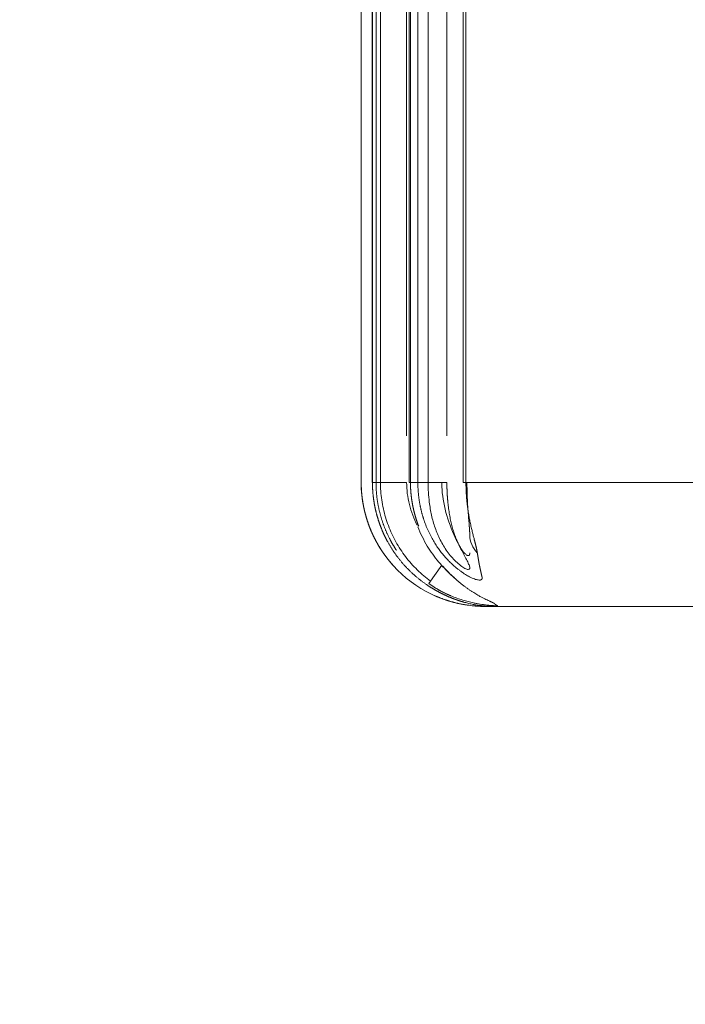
# Model space of a CAD drawing. Header units: millimetres. Extents: x 25069 to 61396, y 8621 to 21558.
# Tile 560 of 656: x 57181 to 57223, y 15858 to 15921. Entities that reach past the tile are written whole.
import ezdxf

# ---------------------------------------------------------------- set-up
doc = ezdxf.new("R2010")
doc.units = ezdxf.units.MM
doc.layers.add('10', color=7, linetype='Continuous')
doc.layers.add('dim', color=84, linetype='Continuous', lineweight=9)
doc.dimstyles.get("Standard").update_dxf_attribs({"dimtxt": 15, "dimasz": 5, "dimexe": 8, "dimexo": 5, "dimgap": 3, "dimtad": 0, "dimzin": 0, "dimdsep": 46, "dimtxsty": 'Standard', "dimblk": 'CLOSEDBLANK', "dimcen": 2, "dimclrd": 4, "dimclre": 3, "dimadec": 0, "dimazin": 0, "dimtfac": 1, "dimtofl": 0, "dimtmove": 0, "dimatfit": 3, "dimldrblk": 'CLOSEDBLANK', "dimfxl": 0, "dimtolj": 1, "dimtzin": 0, "dimarcsym": 0})

# ---------------------------------------------------------------- blocks, each defined once
blk = doc.blocks.new('_ClosedBlank')
at = {"color": 0, "linetype": 'ByBlock', "lineweight": -2}
for p, q in [((-1, 0.1667), (0, 0)), ((-1, 0.1667), (-1, -0.1667)), ((0, 0), (-1, -0.1667))]:
    blk.add_line(p, q, dxfattribs=at)
blk = doc.blocks.new('*D44')
at = {"layer": 'Defpoints', "color": 0, "lineweight": 18}
for p in [(57010.725, 16204.628), (57223.11, 16204.628), (57304.544, 16027.128)]:
    blk.add_point(p, dxfattribs=at)
at = {"layer": 'dim', "color": 3, "lineweight": -2}
for p, q in [((57203.11, 16204.628), (56990.725, 16204.628)), ((57284.544, 16027.128), (56990.725, 16027.128))]:
    blk.add_line(p, q, dxfattribs=at)
at = {"layer": 'dim', "color": 4, "lineweight": -3}
for p, q in [((57010.725, 16194.628), (57010.725, 16037.128)), ((57010.725, 16027.128), (57010.725, 16017.128))]:
    blk.add_line(p, q, dxfattribs=at)
at = {"layer": 'dim', "color": 4, "lineweight": -3, "xscale": 10, "yscale": 10, "zscale": 10}
for p, rotation in [((57010.725, 16204.628), 90), ((57010.725, 16027.128), 270)]:
    blk.add_blockref('_ClosedBlank', p, dxfattribs=dict(at, rotation=rotation))
at = {"layer": 'dim', "color": 0, "lineweight": 18, "insert": (57010.725, 15762.128), "char_height": 100, "attachment_point": 5, "rotation": 90}
blk.add_mtext('\\A1;177.50', dxfattribs=at)

msp = doc.modelspace()

# ---------------------------------------------------------------- linework, layer by layer
at = {"layer": '10', "color": 7, "linetype": 'Continuous', "lineweight": 20}
for p, q in [((57202.55, 15984.455), (57202.55, 15891.628)), ((57203.259, 15984.088), (57203.259, 15891.628)), ((57203.796, 15984.121), (57203.796, 15891.628)), ((57205.483, 15983.492), (57205.483, 15894.629)), ((57205.645, 15983.449), (57205.645, 15891.628)), ((57206.866, 15891.628), (57206.866, 15983.298)), ((57209.129, 15982.516), (57209.129, 15891.628)), ((57202.554, 15891.628), (57202.554, 15981.453)), ((57203.278, 15981.259), (57203.278, 15891.628)), ((57203.508, 15891.628), (57203.508, 15981.197)), ((57205.728, 15980.602), (57205.728, 15891.628)), ((57206.205, 15891.628), (57206.205, 15980.475)), ((57208.076, 15979.974), (57208.076, 15894.628)), ((57209.305, 15979.644), (57209.305, 15891.628)), ((57202.554, 15891.628), (57202.55, 15891.628)), ((57203.259, 15891.628), (57203.278, 15891.628)), ((57203.278, 15891.628), (57203.508, 15891.628)), ((57203.508, 15891.628), (57205.483, 15891.628)), ((57205.645, 15891.628), (57205.728, 15891.628)), ((57205.728, 15891.628), (57206.205, 15891.628)), ((57206.205, 15891.628), (57208.076, 15891.628)), ((57209.129, 15891.628), (57209.305, 15891.628)), ((57209.305, 15891.628), (57229.306, 15891.628)), ((57206.911, 15885.097), (57207.743, 15886.289)), ((57211.08, 15883.628), (57210.575, 15883.628)), ((57234.065, 15883.628), (57211.08, 15883.628))]:
    msp.add_line(p, q, dxfattribs=at)
msp.add_arc((57210.55, 15891.628), 8, 180, 270, dxfattribs=at)
msp.add_ellipse((57211.55, 15888.227), major_axis=(2, 0), ratio=0.867716, start_param=3.141593, end_param=3.853369, dxfattribs=at)
for points, knots in [([(57204.773, 15886.099), (57204.767, 15886.105), (57204.751, 15886.121), (57204.726, 15886.148), (57204.696, 15886.179), (57204.667, 15886.211), (57204.638, 15886.243), (57204.609, 15886.275), (57204.58, 15886.307), (57204.552, 15886.339), (57204.524, 15886.371), (57204.496, 15886.404), (57204.468, 15886.436), (57204.44, 15886.469), (57204.412, 15886.502), (57204.385, 15886.534), (57204.358, 15886.568), (57204.331, 15886.601), (57204.304, 15886.634), (57204.278, 15886.667), (57204.251, 15886.701), (57204.225, 15886.735), (57204.199, 15886.768), (57204.173, 15886.802), (57204.148, 15886.836), (57204.123, 15886.87), (57204.097, 15886.905), (57204.072, 15886.939), (57204.048, 15886.973), (57204.023, 15887.008), (57203.999, 15887.043), (57203.974, 15887.077), (57203.951, 15887.112), (57203.927, 15887.147), (57203.903, 15887.182), (57203.88, 15887.217), (57203.857, 15887.253), (57203.834, 15887.288), (57203.811, 15887.324), (57203.788, 15887.359), (57203.766, 15887.395), (57203.744, 15887.431), (57203.722, 15887.466), (57203.7, 15887.502), (57203.678, 15887.538), (57203.657, 15887.574), (57203.636, 15887.611), (57203.615, 15887.647), (57203.594, 15887.683), (57203.574, 15887.72), (57203.553, 15887.756), (57203.533, 15887.793), (57203.513, 15887.83), (57203.494, 15887.866), (57203.474, 15887.903), (57203.455, 15887.94), (57203.436, 15887.977), (57203.417, 15888.014), (57203.398, 15888.051), (57203.38, 15888.089), (57203.361, 15888.126), (57203.343, 15888.163), (57203.325, 15888.201), (57203.308, 15888.238), (57203.29, 15888.276), (57203.273, 15888.314), (57203.256, 15888.351), (57203.239, 15888.389), (57203.223, 15888.427), (57203.206, 15888.465), (57203.19, 15888.503), (57203.174, 15888.541), (57203.158, 15888.579), (57203.143, 15888.617), (57203.127, 15888.655), (57203.112, 15888.693), (57203.097, 15888.731), (57203.082, 15888.77), (57203.068, 15888.808), (57203.053, 15888.847), (57203.039, 15888.885), (57203.025, 15888.923), (57203.011, 15888.962), (57202.998, 15889.001), (57202.985, 15889.039), (57202.971, 15889.078), (57202.959, 15889.117), (57202.946, 15889.155), (57202.933, 15889.194), (57202.921, 15889.233), (57202.909, 15889.272), (57202.897, 15889.311), (57202.885, 15889.35), (57202.874, 15889.389), (57202.863, 15889.428), (57202.852, 15889.467), (57202.841, 15889.506), (57202.83, 15889.545), (57202.82, 15889.584), (57202.809, 15889.623), (57202.799, 15889.662), (57202.79, 15889.701), (57202.78, 15889.741), (57202.771, 15889.78), (57202.761, 15889.819), (57202.752, 15889.858), (57202.744, 15889.898), (57202.735, 15889.937), (57202.727, 15889.976), (57202.718, 15890.016), (57202.71, 15890.055), (57202.703, 15890.094), (57202.695, 15890.134), (57202.688, 15890.173), (57202.68, 15890.212), (57202.673, 15890.252), (57202.667, 15890.291), (57202.66, 15890.331), (57202.654, 15890.37), (57202.648, 15890.41), (57202.642, 15890.449), (57202.636, 15890.488), (57202.63, 15890.528), (57202.625, 15890.567), (57202.62, 15890.607), (57202.615, 15890.646), (57202.61, 15890.685), (57202.605, 15890.725), (57202.601, 15890.764), (57202.597, 15890.804), (57202.593, 15890.843), (57202.589, 15890.882), (57202.585, 15890.922), (57202.582, 15890.961), (57202.579, 15891.001), (57202.576, 15891.04), (57202.573, 15891.079), (57202.57, 15891.118), (57202.568, 15891.158), (57202.566, 15891.197), (57202.564, 15891.236), (57202.562, 15891.276), (57202.56, 15891.315), (57202.559, 15891.354), (57202.558, 15891.393), (57202.557, 15891.432), (57202.556, 15891.471), (57202.555, 15891.511), (57202.555, 15891.55), (57202.554, 15891.589), (57202.554, 15891.615), (57202.554, 15891.628)], [0, 0, 0, 0, 0.004064, 0.011128, 0.018188, 0.025243, 0.032294, 0.03934, 0.046382, 0.053419, 0.060451, 0.067479, 0.074502, 0.081521, 0.088535, 0.095545, 0.10255, 0.10955, 0.116546, 0.123538, 0.130525, 0.137507, 0.144485, 0.151458, 0.158426, 0.16539, 0.17235, 0.179305, 0.186255, 0.193201, 0.200142, 0.207079, 0.214011, 0.220939, 0.227862, 0.23478, 0.241694, 0.248603, 0.255508, 0.262408, 0.269304, 0.276195, 0.283082, 0.289964, 0.296841, 0.303714, 0.310582, 0.317446, 0.324305, 0.33116, 0.33801, 0.344855, 0.351696, 0.358533, 0.365365, 0.372192, 0.379015, 0.385833, 0.392647, 0.399456, 0.40626, 0.41306, 0.419855, 0.426646, 0.433433, 0.440214, 0.446991, 0.453764, 0.460532, 0.467295, 0.474054, 0.480809, 0.487559, 0.494304, 0.501044, 0.507781, 0.514512, 0.521239, 0.527962, 0.53468, 0.541393, 0.548102, 0.554806, 0.561506, 0.568201, 0.574891, 0.581577, 0.588259, 0.594935, 0.601608, 0.608276, 0.614939, 0.621597, 0.628251, 0.634901, 0.641546, 0.648186, 0.654822, 0.661453, 0.66808, 0.674702, 0.68132, 0.687933, 0.694542, 0.701146, 0.707745, 0.71434, 0.72093, 0.727516, 0.734097, 0.740673, 0.747246, 0.753813, 0.760376, 0.766934, 0.773488, 0.780037, 0.786582, 0.793122, 0.799658, 0.806189, 0.812715, 0.819237, 0.825754, 0.832267, 0.838775, 0.845279, 0.851778, 0.858273, 0.864763, 0.871248, 0.877729, 0.884205, 0.890677, 0.897144, 0.903607, 0.910065, 0.916519, 0.922968, 0.929412, 0.935852, 0.942287, 0.948718, 0.955144, 0.961566, 0.967983, 0.974395, 0.980803, 0.987207, 0.993606, 1, 1, 1, 1]), ([(57203.278, 15891.628), (57203.278, 15891.612), (57203.278, 15891.581), (57203.278, 15891.534), (57203.279, 15891.488), (57203.28, 15891.441), (57203.281, 15891.394), (57203.283, 15891.348), (57203.285, 15891.301), (57203.287, 15891.254), (57203.289, 15891.208), (57203.292, 15891.161), (57203.294, 15891.114), (57203.298, 15891.068), (57203.301, 15891.021), (57203.305, 15890.974), (57203.309, 15890.928), (57203.313, 15890.881), (57203.318, 15890.834), (57203.322, 15890.788), (57203.327, 15890.741), (57203.333, 15890.695), (57203.338, 15890.648), (57203.344, 15890.601), (57203.351, 15890.555), (57203.357, 15890.508), (57203.364, 15890.462), (57203.371, 15890.416), (57203.378, 15890.369), (57203.386, 15890.323), (57203.393, 15890.276), (57203.402, 15890.23), (57203.41, 15890.184), (57203.419, 15890.138), (57203.428, 15890.091), (57203.437, 15890.045), (57203.446, 15889.999), (57203.456, 15889.953), (57203.466, 15889.907), (57203.476, 15889.861), (57203.487, 15889.815), (57203.498, 15889.769), (57203.509, 15889.723), (57203.52, 15889.678), (57203.532, 15889.632), (57203.544, 15889.586), (57203.556, 15889.541), (57203.569, 15889.495), (57203.582, 15889.45), (57203.595, 15889.404), (57203.608, 15889.359), (57203.622, 15889.314), (57203.636, 15889.268), (57203.65, 15889.223), (57203.664, 15889.178), (57203.679, 15889.133), (57203.694, 15889.088), (57203.709, 15889.043), (57203.725, 15888.999), (57203.74, 15888.954), (57203.756, 15888.909), (57203.773, 15888.865), (57203.789, 15888.82), (57203.806, 15888.776), (57203.823, 15888.732), (57203.841, 15888.688), (57203.858, 15888.644), (57203.876, 15888.6), (57203.894, 15888.556), (57203.913, 15888.512), (57203.932, 15888.468), (57203.951, 15888.425), (57203.97, 15888.381), (57203.989, 15888.338), (57204.009, 15888.294), (57204.029, 15888.251), (57204.05, 15888.208), (57204.07, 15888.165), (57204.091, 15888.122), (57204.112, 15888.08), (57204.133, 15888.037), (57204.155, 15887.995), (57204.177, 15887.952), (57204.199, 15887.91), (57204.221, 15887.868), (57204.244, 15887.826), (57204.273, 15887.773), (57204.308, 15887.711), (57204.349, 15887.639), (57204.391, 15887.566), (57204.434, 15887.494), (57204.478, 15887.423), (57204.523, 15887.352), (57204.569, 15887.281), (57204.615, 15887.21), (57204.662, 15887.14), (57204.711, 15887.07), (57204.759, 15887.001), (57204.809, 15886.931), (57204.86, 15886.863), (57204.911, 15886.794), (57204.964, 15886.727), (57205.017, 15886.659), (57205.071, 15886.592), (57205.126, 15886.526), (57205.181, 15886.459), (57205.238, 15886.394), (57205.295, 15886.329), (57205.353, 15886.264), (57205.412, 15886.2), (57205.472, 15886.136), (57205.532, 15886.073), (57205.594, 15886.011), (57205.656, 15885.949), (57205.719, 15885.887), (57205.782, 15885.826), (57205.847, 15885.766), (57205.912, 15885.706), (57205.978, 15885.647), (57206.045, 15885.589), (57206.113, 15885.531), (57206.181, 15885.474), (57206.25, 15885.417), (57206.32, 15885.362), (57206.391, 15885.306), (57206.462, 15885.252), (57206.534, 15885.198), (57206.607, 15885.145), (57206.681, 15885.093), (57206.755, 15885.041), (57206.83, 15884.99), (57206.906, 15884.94), (57206.957, 15884.907), (57206.983, 15884.891)], [0, 0, 0, 0, 0.005815, 0.011631, 0.017449, 0.023269, 0.02909, 0.034913, 0.040737, 0.046563, 0.05239, 0.058219, 0.06405, 0.069882, 0.075715, 0.081551, 0.087388, 0.093226, 0.099066, 0.104908, 0.110751, 0.116596, 0.122443, 0.128291, 0.134141, 0.139992, 0.145845, 0.1517, 0.157556, 0.163414, 0.169273, 0.175134, 0.180997, 0.186861, 0.192727, 0.198595, 0.204464, 0.210335, 0.216208, 0.222082, 0.227958, 0.233835, 0.239714, 0.245595, 0.251478, 0.257362, 0.263247, 0.269135, 0.275024, 0.280915, 0.286807, 0.292701, 0.298597, 0.304494, 0.310393, 0.316294, 0.322197, 0.328101, 0.334007, 0.339914, 0.345823, 0.351734, 0.357647, 0.363561, 0.369477, 0.375395, 0.381314, 0.387235, 0.393158, 0.399082, 0.405009, 0.410937, 0.416866, 0.422798, 0.428731, 0.434665, 0.440602, 0.44654, 0.45248, 0.458422, 0.464365, 0.47031, 0.476257, 0.482206, 0.488156, 0.494108, 0.500062, 0.510448, 0.520854, 0.531283, 0.541732, 0.552204, 0.562696, 0.57321, 0.583745, 0.594301, 0.604879, 0.615479, 0.6261, 0.636742, 0.647405, 0.65809, 0.668797, 0.679525, 0.690274, 0.701045, 0.711838, 0.722652, 0.733487, 0.744344, 0.755222, 0.766122, 0.777044, 0.787987, 0.798951, 0.809937, 0.820945, 0.831974, 0.843025, 0.854097, 0.865191, 0.876306, 0.887443, 0.898602, 0.909782, 0.920983, 0.932207, 0.943452, 0.954718, 0.966006, 0.977316, 0.988647, 1, 1, 1, 1]), ([(57204.821, 15887.25), (57204.817, 15887.256), (57204.805, 15887.275), (57204.785, 15887.305), (57204.761, 15887.342), (57204.738, 15887.379), (57204.714, 15887.416), (57204.691, 15887.454), (57204.669, 15887.491), (57204.646, 15887.528), (57204.624, 15887.566), (57204.601, 15887.603), (57204.579, 15887.641), (57204.558, 15887.678), (57204.536, 15887.716), (57204.515, 15887.754), (57204.494, 15887.792), (57204.473, 15887.83), (57204.453, 15887.868), (57204.432, 15887.906), (57204.406, 15887.957), (57204.374, 15888.019), (57204.336, 15888.095), (57204.299, 15888.17), (57204.263, 15888.246), (57204.228, 15888.322), (57204.193, 15888.399), (57204.159, 15888.476), (57204.127, 15888.553), (57204.095, 15888.63), (57204.063, 15888.708), (57204.033, 15888.786), (57204.004, 15888.864), (57203.975, 15888.943), (57203.947, 15889.022), (57203.92, 15889.101), (57203.894, 15889.18), (57203.869, 15889.26), (57203.844, 15889.34), (57203.821, 15889.42), (57203.798, 15889.5), (57203.776, 15889.58), (57203.755, 15889.661), (57203.735, 15889.742), (57203.715, 15889.823), (57203.697, 15889.904), (57203.679, 15889.985), (57203.663, 15890.066), (57203.647, 15890.148), (57203.632, 15890.229), (57203.618, 15890.311), (57203.604, 15890.393), (57203.592, 15890.475), (57203.58, 15890.557), (57203.569, 15890.639), (57203.56, 15890.721), (57203.551, 15890.804), (57203.542, 15890.886), (57203.535, 15890.968), (57203.529, 15891.051), (57203.523, 15891.133), (57203.518, 15891.216), (57203.515, 15891.298), (57203.512, 15891.381), (57203.509, 15891.463), (57203.508, 15891.545), (57203.508, 15891.6), (57203.508, 15891.628)], [0, 0, 0, 0, 0.004793, 0.014269, 0.023736, 0.033193, 0.042641, 0.05208, 0.061509, 0.07093, 0.080341, 0.089743, 0.099136, 0.10852, 0.117894, 0.127259, 0.136616, 0.145962, 0.1553, 0.164629, 0.173948, 0.192103, 0.210249, 0.228386, 0.246513, 0.264632, 0.282741, 0.300842, 0.318933, 0.337015, 0.355089, 0.373153, 0.391209, 0.409256, 0.427294, 0.445323, 0.463343, 0.481355, 0.499358, 0.517352, 0.535337, 0.553314, 0.571282, 0.589242, 0.607193, 0.625135, 0.643069, 0.660995, 0.678912, 0.69682, 0.71472, 0.732612, 0.750495, 0.76837, 0.786237, 0.804095, 0.821945, 0.839787, 0.857621, 0.875447, 0.893264, 0.911074, 0.928875, 0.946668, 0.964453, 0.982231, 1, 1, 1, 1]), ([(57203.796, 15891.628), (57203.796, 15891.251), (57203.823, 15890.871), (57203.934, 15890.113), (57204.016, 15889.742), (57204.233, 15889.014), (57204.367, 15888.658), (57204.689, 15887.963), (57204.877, 15887.626), (57205.292, 15886.989), (57205.522, 15886.687), (57206.025, 15886.114), (57206.3, 15885.842), (57206.729, 15885.475), (57206.872, 15885.361), (57207.019, 15885.252)], [0, 0, 0, 0, 0.153389, 0.153389, 0.30787, 0.30787, 0.462351, 0.462351, 0.616832, 0.616832, 0.771312, 0.771312, 0.925793, 0.925793, 1, 1, 1, 1]), ([(57205.483, 15891.628), (57205.483, 15891.148), (57205.54, 15890.674), (57205.713, 15889.974), (57205.786, 15889.742), (57205.956, 15889.295), (57206.053, 15889.079), (57206.164, 15888.868)], [0, 0, 0, 0, 0.500485, 0.500485, 0.750727, 0.750727, 1, 1, 1, 1]), ([(57205.728, 15891.628), (57205.728, 15891.613), (57205.728, 15891.584), (57205.729, 15891.541), (57205.729, 15891.497), (57205.73, 15891.453), (57205.731, 15891.41), (57205.733, 15891.366), (57205.734, 15891.322), (57205.736, 15891.279), (57205.738, 15891.235), (57205.741, 15891.192), (57205.743, 15891.148), (57205.746, 15891.104), (57205.749, 15891.061), (57205.752, 15891.017), (57205.756, 15890.974), (57205.76, 15890.93), (57205.764, 15890.887), (57205.768, 15890.843), (57205.772, 15890.8), (57205.777, 15890.756), (57205.782, 15890.713), (57205.787, 15890.669), (57205.793, 15890.626), (57205.799, 15890.582), (57205.805, 15890.539), (57205.811, 15890.496), (57205.817, 15890.452), (57205.824, 15890.409), (57205.831, 15890.366), (57205.838, 15890.322), (57205.846, 15890.279), (57205.853, 15890.236), (57205.861, 15890.193), (57205.869, 15890.15), (57205.878, 15890.107), (57205.886, 15890.064), (57205.895, 15890.021), (57205.905, 15889.978), (57205.914, 15889.935), (57205.924, 15889.892), (57205.933, 15889.849), (57205.944, 15889.806), (57205.954, 15889.764), (57205.964, 15889.721), (57205.975, 15889.678), (57205.986, 15889.636), (57205.998, 15889.593), (57206.009, 15889.551), (57206.021, 15889.508), (57206.033, 15889.466), (57206.045, 15889.424), (57206.058, 15889.381), (57206.071, 15889.339), (57206.084, 15889.297), (57206.097, 15889.255), (57206.11, 15889.213), (57206.124, 15889.171), (57206.138, 15889.129), (57206.152, 15889.087), (57206.167, 15889.046), (57206.181, 15889.004), (57206.196, 15888.963), (57206.211, 15888.921), (57206.227, 15888.88), (57206.242, 15888.838), (57206.253, 15888.811), (57206.258, 15888.797)], [0, 0, 0, 0, 0.015052, 0.030106, 0.045164, 0.060223, 0.075286, 0.090351, 0.105418, 0.120489, 0.135562, 0.150638, 0.165717, 0.180798, 0.195882, 0.210969, 0.22606, 0.241152, 0.256248, 0.271347, 0.286449, 0.301554, 0.316661, 0.331772, 0.346886, 0.362003, 0.377123, 0.392246, 0.407372, 0.422502, 0.437635, 0.452771, 0.46791, 0.483052, 0.498198, 0.513347, 0.528499, 0.543655, 0.558814, 0.573977, 0.589143, 0.604312, 0.619485, 0.634661, 0.649841, 0.665025, 0.680212, 0.695402, 0.710596, 0.725794, 0.740996, 0.756201, 0.77141, 0.786622, 0.801838, 0.817058, 0.832282, 0.84751, 0.862741, 0.877977, 0.893216, 0.908459, 0.923706, 0.938957, 0.954212, 0.96947, 0.984733, 1, 1, 1, 1]), ([(57210.331, 15885.576), (57210.332, 15885.573), (57210.334, 15885.567), (57210.336, 15885.558), (57210.338, 15885.549), (57210.339, 15885.541), (57210.341, 15885.532), (57210.342, 15885.524), (57210.343, 15885.516), (57210.344, 15885.508), (57210.345, 15885.5), (57210.346, 15885.493), (57210.346, 15885.485), (57210.347, 15885.478), (57210.347, 15885.471), (57210.347, 15885.464), (57210.347, 15885.457), (57210.346, 15885.451), (57210.346, 15885.445), (57210.345, 15885.438), (57210.344, 15885.433), (57210.342, 15885.427), (57210.341, 15885.421), (57210.34, 15885.416), (57210.338, 15885.41), (57210.336, 15885.405), (57210.334, 15885.4), (57210.331, 15885.395), (57210.329, 15885.391), (57210.326, 15885.386), (57210.323, 15885.382), (57210.32, 15885.378), (57210.317, 15885.374), (57210.313, 15885.37), (57210.31, 15885.366), (57210.306, 15885.363), (57210.302, 15885.36), (57210.297, 15885.356), (57210.293, 15885.353), (57210.288, 15885.351), (57210.283, 15885.348), (57210.278, 15885.345), (57210.273, 15885.343), (57210.267, 15885.341), (57210.262, 15885.339), (57210.256, 15885.337), (57210.25, 15885.335), (57210.244, 15885.334), (57210.237, 15885.332), (57210.23, 15885.331), (57210.224, 15885.33), (57210.217, 15885.329), (57210.209, 15885.328), (57210.202, 15885.328), (57210.17, 15885.326), (57210.106, 15885.33), (57209.994, 15885.353), (57209.862, 15885.395), (57209.712, 15885.457), (57209.559, 15885.53), (57209.411, 15885.61), (57209.271, 15885.693), (57209.126, 15885.786), (57208.974, 15885.891), (57208.817, 15886.008), (57208.641, 15886.149), (57208.445, 15886.319), (57208.231, 15886.524), (57208.016, 15886.75), (57207.81, 15886.989), (57207.614, 15887.24), (57207.428, 15887.504), (57207.245, 15887.79), (57207.069, 15888.1), (57206.901, 15888.435), (57206.745, 15888.793), (57206.643, 15889.066), (57206.585, 15889.241), (57206.562, 15889.31), (57206.54, 15889.38), (57206.519, 15889.45), (57206.498, 15889.521), (57206.478, 15889.593), (57206.458, 15889.666), (57206.439, 15889.74), (57206.421, 15889.814), (57206.403, 15889.889), (57206.386, 15889.965), (57206.369, 15890.041), (57206.353, 15890.119), (57206.338, 15890.197), (57206.324, 15890.275), (57206.31, 15890.355), (57206.297, 15890.435), (57206.285, 15890.516), (57206.273, 15890.597), (57206.263, 15890.679), (57206.253, 15890.762), (57206.244, 15890.846), (57206.236, 15890.93), (57206.229, 15891.015), (57206.222, 15891.101), (57206.217, 15891.187), (57206.213, 15891.274), (57206.209, 15891.362), (57206.207, 15891.45), (57206.205, 15891.539), (57206.205, 15891.598), (57206.205, 15891.628)], [0, 0, 0, 0, 0.002531, 0.005051, 0.007561, 0.010061, 0.012551, 0.015032, 0.017504, 0.019967, 0.02242, 0.024866, 0.027303, 0.029732, 0.032154, 0.034567, 0.036974, 0.039374, 0.041767, 0.044154, 0.046534, 0.048909, 0.051278, 0.053642, 0.056, 0.058354, 0.060704, 0.063049, 0.06539, 0.067728, 0.070063, 0.072394, 0.074723, 0.077049, 0.079373, 0.081695, 0.084016, 0.086335, 0.088654, 0.090972, 0.093289, 0.095607, 0.097924, 0.100242, 0.102561, 0.104881, 0.107203, 0.109526, 0.111851, 0.114179, 0.116509, 0.118842, 0.121178, 0.123518, 0.125862, 0.150561, 0.175088, 0.199802, 0.225056, 0.25118, 0.270871, 0.290885, 0.311328, 0.3323, 0.353895, 0.376195, 0.405629, 0.436212, 0.468075, 0.501336, 0.532125, 0.564451, 0.598372, 0.633939, 0.671195, 0.710178, 0.750924, 0.758098, 0.765328, 0.772614, 0.779957, 0.787357, 0.794813, 0.802327, 0.809898, 0.817526, 0.825211, 0.832954, 0.840754, 0.848612, 0.856527, 0.8645, 0.872531, 0.880621, 0.888768, 0.896973, 0.905237, 0.913558, 0.921939, 0.930377, 0.938874, 0.94743, 0.956045, 0.964718, 0.97345, 0.982241, 0.991091, 1, 1, 1, 1]), ([(57206.865, 15891.628), (57206.865, 15891.197), (57206.89, 15890.771), (57206.978, 15890.067), (57207.026, 15889.785), (57207.15, 15889.232), (57207.226, 15888.961), (57207.412, 15888.43), (57207.521, 15888.17), (57207.779, 15887.66), (57207.93, 15887.409), (57208.181, 15887.058), (57208.27, 15886.944), (57208.457, 15886.726), (57208.556, 15886.621), (57208.856, 15886.333), (57209.067, 15886.172), (57209.323, 15886.039), (57209.396, 15886.014), (57209.502, 15886.009), (57209.534, 15886.03), (57209.557, 15886.11), (57209.548, 15886.169), (57209.5, 15886.316), (57209.463, 15886.402), (57209.371, 15886.59), (57209.317, 15886.695), (57209.202, 15886.911), (57209.142, 15887.024), (57209.017, 15887.258), (57208.953, 15887.38), (57208.826, 15887.628), (57208.764, 15887.753), (57208.459, 15888.391), (57208.238, 15888.935), (57207.911, 15890.038), (57207.801, 15890.602), (57207.754, 15891.33), (57207.749, 15891.479), (57207.749, 15891.628)], [0, 0, 0, 0, 0.093536, 0.093536, 0.155995, 0.155995, 0.218454, 0.218454, 0.280914, 0.280914, 0.343373, 0.343373, 0.374603, 0.374603, 0.405832, 0.405832, 0.468291, 0.468291, 0.499521, 0.499521, 0.530751, 0.530751, 0.56198, 0.56198, 0.59321, 0.59321, 0.62444, 0.62444, 0.655669, 0.655669, 0.686899, 0.686899, 0.718128, 0.718128, 0.843047, 0.843047, 0.967965, 0.967965, 1, 1, 1, 1]), ([(57208.076, 15891.628), (57208.076, 15891.608), (57208.076, 15891.569), (57208.076, 15891.51), (57208.077, 15891.452), (57208.078, 15891.393), (57208.079, 15891.335), (57208.08, 15891.277), (57208.082, 15891.219), (57208.084, 15891.161), (57208.086, 15891.103), (57208.088, 15891.045), (57208.091, 15890.988), (57208.094, 15890.93), (57208.097, 15890.873), (57208.1, 15890.816), (57208.104, 15890.759), (57208.108, 15890.702), (57208.112, 15890.645), (57208.117, 15890.588), (57208.121, 15890.531), (57208.126, 15890.475), (57208.132, 15890.418), (57208.137, 15890.362), (57208.143, 15890.306), (57208.149, 15890.25), (57208.155, 15890.194), (57208.174, 15890.025), (57208.212, 15889.749), (57208.276, 15889.373), (57208.352, 15889.016), (57208.44, 15888.673), (57208.539, 15888.347), (57208.648, 15888.044), (57208.763, 15887.774), (57208.881, 15887.539), (57208.992, 15887.353), (57209.089, 15887.211), (57209.172, 15887.107), (57209.25, 15887.023), (57209.322, 15886.96), (57209.381, 15886.923), (57209.426, 15886.905), (57209.461, 15886.9), (57209.491, 15886.907), (57209.509, 15886.921), (57209.519, 15886.934), (57209.525, 15886.943), (57209.53, 15886.953), (57209.534, 15886.964), (57209.538, 15886.976), (57209.541, 15886.989), (57209.544, 15887.003), (57209.547, 15887.018), (57209.548, 15887.034), (57209.55, 15887.052), (57209.55, 15887.07), (57209.55, 15887.083), (57209.55, 15887.089)], [0, 0, 0, 0, 0.009829, 0.019638, 0.029428, 0.039197, 0.048948, 0.058679, 0.068391, 0.078084, 0.087758, 0.097414, 0.107052, 0.116671, 0.126273, 0.135856, 0.145423, 0.154972, 0.164504, 0.174019, 0.183517, 0.192999, 0.202464, 0.211913, 0.221347, 0.230764, 0.240167, 0.249554, 0.316161, 0.379887, 0.440831, 0.499103, 0.558063, 0.612226, 0.661842, 0.707233, 0.74882, 0.777167, 0.803501, 0.828174, 0.851614, 0.874318, 0.890125, 0.905728, 0.92135, 0.937214, 0.9422, 0.947212, 0.952255, 0.957336, 0.96246, 0.967633, 0.972861, 0.978149, 0.983502, 0.988925, 0.994423, 1, 1, 1, 1]), ([(57209.305, 15891.628), (57209.305, 15891.614), (57209.305, 15891.585), (57209.305, 15891.543), (57209.306, 15891.5), (57209.306, 15891.458), (57209.307, 15891.416), (57209.308, 15891.374), (57209.309, 15891.332), (57209.31, 15891.29), (57209.311, 15891.248), (57209.313, 15891.206), (57209.314, 15891.164), (57209.316, 15891.123), (57209.318, 15891.081), (57209.32, 15891.04), (57209.322, 15890.998), (57209.324, 15890.957), (57209.326, 15890.916), (57209.329, 15890.875), (57209.332, 15890.834), (57209.334, 15890.793), (57209.337, 15890.752), (57209.34, 15890.711), (57209.343, 15890.671), (57209.347, 15890.63), (57209.35, 15890.59), (57209.354, 15890.549), (57209.357, 15890.509), (57209.361, 15890.469), (57209.365, 15890.429), (57209.369, 15890.389), (57209.383, 15890.253), (57209.411, 15890.024), (57209.456, 15889.711), (57209.507, 15889.411), (57209.564, 15889.112), (57209.628, 15888.814), (57209.695, 15888.523), (57209.761, 15888.252), (57209.809, 15888.066), (57209.838, 15887.952), (57209.851, 15887.903), (57209.863, 15887.856), (57209.875, 15887.809), (57209.887, 15887.763), (57209.898, 15887.718), (57209.91, 15887.674), (57209.92, 15887.631), (57209.931, 15887.589), (57209.941, 15887.548), (57209.951, 15887.507), (57209.96, 15887.468), (57209.969, 15887.43), (57209.978, 15887.392), (57209.986, 15887.355), (57209.994, 15887.32), (57210.001, 15887.285), (57210.008, 15887.251), (57210.015, 15887.218), (57210.021, 15887.185), (57210.026, 15887.154), (57210.032, 15887.123), (57210.035, 15887.103), (57210.036, 15887.094)], [0, 0, 0, 0, 0.008284, 0.016553, 0.024808, 0.03305, 0.041277, 0.04949, 0.057689, 0.065875, 0.074047, 0.082206, 0.09035, 0.098482, 0.1066, 0.114705, 0.122796, 0.130875, 0.13894, 0.146993, 0.155032, 0.163059, 0.171073, 0.179075, 0.187064, 0.195041, 0.203005, 0.210957, 0.218897, 0.226824, 0.23474, 0.242644, 0.250535, 0.315839, 0.379097, 0.440371, 0.499729, 0.566471, 0.630335, 0.69147, 0.750045, 0.76207, 0.773975, 0.78576, 0.797427, 0.80898, 0.820419, 0.831748, 0.842968, 0.854082, 0.865092, 0.876, 0.88681, 0.897524, 0.908144, 0.918674, 0.929115, 0.939472, 0.949747, 0.959942, 0.970062, 0.98011, 0.990088, 1, 1, 1, 1]), ([(57209.55, 15888.227), (57209.55, 15888.232), (57209.55, 15888.242), (57209.55, 15888.257), (57209.55, 15888.272), (57209.55, 15888.288), (57209.549, 15888.304), (57209.549, 15888.32), (57209.549, 15888.336), (57209.548, 15888.352), (57209.547, 15888.369), (57209.547, 15888.386), (57209.546, 15888.404), (57209.545, 15888.421), (57209.544, 15888.439), (57209.543, 15888.457), (57209.542, 15888.476), (57209.541, 15888.494), (57209.54, 15888.513), (57209.539, 15888.532), (57209.538, 15888.551), (57209.536, 15888.571), (57209.535, 15888.591), (57209.534, 15888.611), (57209.532, 15888.631), (57209.531, 15888.652), (57209.529, 15888.673), (57209.528, 15888.694), (57209.526, 15888.715), (57209.524, 15888.737), (57209.523, 15888.759), (57209.521, 15888.781), (57209.519, 15888.804), (57209.517, 15888.826), (57209.515, 15888.849), (57209.513, 15888.872), (57209.512, 15888.896), (57209.51, 15888.919), (57209.508, 15888.943), (57209.506, 15888.968), (57209.503, 15888.992), (57209.497, 15889.073), (57209.484, 15889.216), (57209.467, 15889.424), (57209.45, 15889.644), (57209.434, 15889.865), (57209.419, 15890.084), (57209.406, 15890.3), (57209.395, 15890.521), (57209.388, 15890.703), (57209.383, 15890.843), (57209.38, 15890.94), (57209.377, 15891.037), (57209.375, 15891.135), (57209.373, 15891.233), (57209.371, 15891.331), (57209.37, 15891.43), (57209.37, 15891.529), (57209.37, 15891.595), (57209.37, 15891.628)], [0, 0, 0, 0, 0.00521, 0.010466, 0.015771, 0.021123, 0.026524, 0.031975, 0.037475, 0.043026, 0.048628, 0.054281, 0.059987, 0.065745, 0.071556, 0.07742, 0.083339, 0.089312, 0.095339, 0.101422, 0.107561, 0.113755, 0.120006, 0.126314, 0.132679, 0.139102, 0.145582, 0.152121, 0.158718, 0.165374, 0.172089, 0.178864, 0.185699, 0.192593, 0.199548, 0.206564, 0.21364, 0.220778, 0.227977, 0.235238, 0.24256, 0.249945, 0.308299, 0.369383, 0.433284, 0.500075, 0.560487, 0.622239, 0.68537, 0.749913, 0.777351, 0.804871, 0.832476, 0.860167, 0.887946, 0.915817, 0.943782, 0.971842, 1, 1, 1, 1]), ([(57206.194, 15888.772), (57206.369, 15888.334), (57206.763, 15887.538), (57207.501, 15886.504), (57208.13, 15885.848), (57208.482, 15885.545), (57208.577, 15885.468)], [0, 0, 0, 0, 0.327276, 0.62865, 0.89869, 1, 1, 1, 1]), ([(57210.036, 15887.094), (57210.037, 15887.084), (57210.04, 15887.064), (57210.045, 15887.034), (57210.049, 15887.005), (57210.054, 15886.975), (57210.058, 15886.946), (57210.063, 15886.917), (57210.067, 15886.888), (57210.072, 15886.859), (57210.077, 15886.831), (57210.081, 15886.802), (57210.086, 15886.774), (57210.091, 15886.745), (57210.095, 15886.717), (57210.1, 15886.689), (57210.105, 15886.661), (57210.11, 15886.633), (57210.114, 15886.605), (57210.119, 15886.578), (57210.124, 15886.55), (57210.129, 15886.523), (57210.134, 15886.495), (57210.139, 15886.468), (57210.144, 15886.441), (57210.149, 15886.414), (57210.154, 15886.388), (57210.159, 15886.361), (57210.164, 15886.334), (57210.169, 15886.308), (57210.174, 15886.282), (57210.179, 15886.256), (57210.184, 15886.23), (57210.189, 15886.204), (57210.195, 15886.178), (57210.2, 15886.152), (57210.205, 15886.127), (57210.21, 15886.102), (57210.216, 15886.076), (57210.221, 15886.051), (57210.226, 15886.026), (57210.232, 15886.001), (57210.237, 15885.977), (57210.242, 15885.952), (57210.248, 15885.928), (57210.253, 15885.903), (57210.259, 15885.879), (57210.264, 15885.855), (57210.269, 15885.831), (57210.275, 15885.807), (57210.281, 15885.784), (57210.286, 15885.76), (57210.292, 15885.737), (57210.297, 15885.713), (57210.303, 15885.69), (57210.308, 15885.667), (57210.314, 15885.644), (57210.32, 15885.621), (57210.325, 15885.599), (57210.329, 15885.584), (57210.331, 15885.576)], [0, 0, 0, 0, 0.015765, 0.03158, 0.047443, 0.063356, 0.079318, 0.095329, 0.111391, 0.127502, 0.143664, 0.159876, 0.176138, 0.192452, 0.208816, 0.225231, 0.241697, 0.258214, 0.274783, 0.291404, 0.308076, 0.3248, 0.341577, 0.358405, 0.375286, 0.392219, 0.409205, 0.426243, 0.443335, 0.460479, 0.477677, 0.494928, 0.512232, 0.529589, 0.547001, 0.564466, 0.581984, 0.599557, 0.617184, 0.634865, 0.6526, 0.670389, 0.688233, 0.706132, 0.724085, 0.742093, 0.760155, 0.778273, 0.796446, 0.814673, 0.832956, 0.851295, 0.869688, 0.888137, 0.906642, 0.925202, 0.943818, 0.962489, 0.981217, 1, 1, 1, 1]), ([(57207.811, 15886.23), (57207.843, 15886.193), (57207.97, 15886.049), (57208.193, 15885.811), (57208.48, 15885.532), (57208.725, 15885.313), (57208.931, 15885.141), (57209.1, 15885.007), (57209.264, 15884.883), (57209.424, 15884.767), (57209.58, 15884.661), (57209.73, 15884.563), (57209.874, 15884.472), (57210.013, 15884.389), (57210.146, 15884.313), (57210.29, 15884.234), (57210.442, 15884.155), (57210.595, 15884.078), (57210.732, 15884.013), (57210.82, 15883.972), (57210.871, 15883.949), (57210.893, 15883.939), (57210.913, 15883.929), (57210.933, 15883.92), (57210.952, 15883.912), (57210.97, 15883.903), (57210.987, 15883.895), (57211.004, 15883.888), (57211.019, 15883.88), (57211.034, 15883.873), (57211.047, 15883.867), (57211.06, 15883.86), (57211.072, 15883.854), (57211.082, 15883.849), (57211.092, 15883.843), (57211.102, 15883.838), (57211.11, 15883.833), (57211.117, 15883.829), (57211.123, 15883.824), (57211.129, 15883.82), (57211.132, 15883.818), (57211.133, 15883.816)], [0, 0, 0, 0, 0.025423, 0.101196, 0.172645, 0.239904, 0.281657, 0.322429, 0.362264, 0.40121, 0.439318, 0.476642, 0.513238, 0.549167, 0.584491, 0.619278, 0.668521, 0.716434, 0.763259, 0.809257, 0.818764, 0.82821, 0.837598, 0.846931, 0.856212, 0.865444, 0.874629, 0.88377, 0.89287, 0.901933, 0.91096, 0.919956, 0.928923, 0.937864, 0.946783, 0.955682, 0.964565, 0.973435, 0.982295, 0.991149, 1, 1, 1, 1]), ([(57211.322, 15883.683), (57211.323, 15883.682), (57211.324, 15883.682), (57211.326, 15883.681), (57211.327, 15883.68), (57211.328, 15883.679), (57211.329, 15883.679), (57211.329, 15883.678), (57211.329, 15883.677), (57211.329, 15883.677), (57211.329, 15883.676), (57211.328, 15883.675), (57211.327, 15883.675), (57211.326, 15883.674), (57211.325, 15883.674), (57211.323, 15883.673), (57211.321, 15883.673), (57211.319, 15883.673), (57211.317, 15883.672), (57211.314, 15883.672), (57211.311, 15883.672), (57211.308, 15883.671), (57211.304, 15883.671), (57211.3, 15883.671), (57211.296, 15883.671), (57211.292, 15883.671), (57211.288, 15883.671), (57211.283, 15883.671), (57211.278, 15883.67), (57211.272, 15883.67), (57211.267, 15883.67), (57211.261, 15883.671), (57211.241, 15883.671), (57211.202, 15883.672), (57211.13, 15883.675), (57211.044, 15883.68), (57210.944, 15883.688), (57210.833, 15883.697), (57210.71, 15883.71), (57210.575, 15883.725), (57210.415, 15883.746), (57210.229, 15883.774), (57210.015, 15883.811), (57209.756, 15883.863), (57209.449, 15883.935), (57209.092, 15884.035), (57208.717, 15884.159), (57208.441, 15884.266), (57208.272, 15884.338), (57208.212, 15884.364), (57208.151, 15884.391), (57208.09, 15884.419), (57208.03, 15884.447), (57207.968, 15884.477), (57207.907, 15884.507), (57207.846, 15884.537), (57207.784, 15884.569), (57207.722, 15884.601), (57207.66, 15884.634), (57207.598, 15884.668), (57207.536, 15884.703), (57207.474, 15884.738), (57207.411, 15884.775), (57207.349, 15884.812), (57207.286, 15884.85), (57207.224, 15884.889), (57207.161, 15884.929), (57207.098, 15884.969), (57207.036, 15885.011), (57206.973, 15885.054), (57206.932, 15885.083), (57206.911, 15885.097)], [0, 0, 0, 0, 0.004101, 0.008194, 0.012279, 0.016355, 0.020424, 0.024486, 0.028542, 0.032591, 0.036635, 0.040673, 0.044707, 0.048736, 0.052761, 0.056783, 0.060802, 0.064819, 0.068833, 0.072846, 0.076857, 0.080868, 0.084879, 0.088889, 0.092901, 0.096913, 0.100928, 0.104944, 0.108962, 0.112984, 0.117009, 0.121038, 0.125071, 0.156282, 0.187482, 0.218883, 0.250692, 0.281503, 0.312576, 0.344074, 0.376155, 0.416803, 0.45819, 0.500569, 0.560178, 0.621292, 0.684422, 0.750035, 0.760197, 0.770414, 0.780688, 0.791019, 0.801409, 0.811861, 0.822374, 0.83295, 0.84359, 0.854297, 0.86507, 0.875912, 0.886822, 0.897804, 0.908857, 0.919983, 0.931183, 0.942459, 0.95381, 0.965239, 0.976746, 0.988333, 1, 1, 1, 1]), ([(57206.983, 15884.891), (57206.994, 15884.884), (57207.017, 15884.869), (57207.051, 15884.848), (57207.085, 15884.827), (57207.119, 15884.806), (57207.154, 15884.785), (57207.188, 15884.764), (57207.222, 15884.744), (57207.256, 15884.724), (57207.29, 15884.704), (57207.324, 15884.685), (57207.358, 15884.665), (57207.392, 15884.646), (57207.426, 15884.627), (57207.46, 15884.608), (57207.494, 15884.59), (57207.528, 15884.571), (57207.561, 15884.553), (57207.595, 15884.535), (57207.629, 15884.518), (57207.663, 15884.5), (57207.696, 15884.483), (57207.73, 15884.466), (57207.764, 15884.449), (57207.797, 15884.433), (57207.831, 15884.416), (57207.864, 15884.4), (57207.897, 15884.384), (57207.931, 15884.368), (57207.964, 15884.353), (57207.997, 15884.337), (57208.03, 15884.322), (57208.064, 15884.307), (57208.097, 15884.292), (57208.13, 15884.278), (57208.163, 15884.263), (57208.195, 15884.249), (57208.228, 15884.235), (57208.261, 15884.221), (57208.294, 15884.208), (57208.326, 15884.194), (57208.359, 15884.181), (57208.391, 15884.168), (57208.424, 15884.155), (57208.456, 15884.142), (57208.488, 15884.13), (57208.521, 15884.118), (57208.553, 15884.106), (57208.585, 15884.094), (57208.617, 15884.082), (57208.649, 15884.07), (57208.681, 15884.059), (57208.712, 15884.048), (57208.744, 15884.037), (57208.776, 15884.026), (57208.807, 15884.015), (57208.839, 15884.005), (57208.87, 15883.995), (57208.901, 15883.984), (57208.932, 15883.974), (57208.963, 15883.965), (57208.994, 15883.955), (57209.025, 15883.946), (57209.056, 15883.936), (57209.087, 15883.927), (57209.118, 15883.918), (57209.231, 15883.885), (57209.426, 15883.834), (57209.694, 15883.773), (57209.951, 15883.725), (57210.134, 15883.697), (57210.25, 15883.682), (57210.303, 15883.675), (57210.356, 15883.669), (57210.407, 15883.663), (57210.458, 15883.658), (57210.508, 15883.654), (57210.557, 15883.649), (57210.605, 15883.646), (57210.653, 15883.642), (57210.699, 15883.639), (57210.745, 15883.637), (57210.79, 15883.634), (57210.834, 15883.633), (57210.877, 15883.631), (57210.92, 15883.63), (57210.961, 15883.629), (57211.002, 15883.628), (57211.041, 15883.628), (57211.067, 15883.628), (57211.08, 15883.628)], [0, 0, 0, 0, 0.008275, 0.016524, 0.024747, 0.032946, 0.041119, 0.049267, 0.057391, 0.06549, 0.073564, 0.081614, 0.08964, 0.097643, 0.105621, 0.113577, 0.121508, 0.129417, 0.137303, 0.145166, 0.153006, 0.160824, 0.16862, 0.176393, 0.184145, 0.191876, 0.199584, 0.207272, 0.214939, 0.222584, 0.230209, 0.237814, 0.245398, 0.252962, 0.260507, 0.268032, 0.275537, 0.283023, 0.29049, 0.297938, 0.305368, 0.312779, 0.320172, 0.327547, 0.334905, 0.342245, 0.349567, 0.356872, 0.364161, 0.371433, 0.378688, 0.385927, 0.39315, 0.400357, 0.407549, 0.414725, 0.421886, 0.429032, 0.436164, 0.443281, 0.450384, 0.457473, 0.464548, 0.471609, 0.478658, 0.485693, 0.492715, 0.499725, 0.564102, 0.627106, 0.688941, 0.74982, 0.763594, 0.777284, 0.790894, 0.804424, 0.817879, 0.831262, 0.844575, 0.85782, 0.871002, 0.884124, 0.897187, 0.910196, 0.923154, 0.936063, 0.948927, 0.96175, 0.974534, 0.987283, 1, 1, 1, 1]), ([(57210.575, 15883.628), (57210.567, 15883.628), (57210.55, 15883.628), (57210.526, 15883.628), (57210.501, 15883.628), (57210.476, 15883.628), (57210.451, 15883.629), (57210.426, 15883.629), (57210.4, 15883.63), (57210.375, 15883.63), (57210.349, 15883.631), (57210.323, 15883.632), (57210.297, 15883.632), (57210.27, 15883.633), (57210.244, 15883.634), (57210.217, 15883.635), (57210.19, 15883.637), (57210.163, 15883.638), (57210.136, 15883.639), (57210.109, 15883.641), (57210.081, 15883.642), (57210.054, 15883.644), (57210.026, 15883.646), (57209.998, 15883.648), (57209.969, 15883.65), (57209.941, 15883.652), (57209.913, 15883.654), (57209.884, 15883.657), (57209.855, 15883.659), (57209.826, 15883.662), (57209.739, 15883.67), (57209.593, 15883.686), (57209.383, 15883.714), (57209.167, 15883.749), (57209, 15883.78), (57208.884, 15883.805), (57208.82, 15883.819), (57208.755, 15883.833), (57208.691, 15883.848), (57208.626, 15883.864), (57208.561, 15883.88), (57208.496, 15883.898), (57208.43, 15883.915), (57208.364, 15883.934), (57208.298, 15883.953), (57208.232, 15883.973), (57208.165, 15883.993), (57208.099, 15884.014), (57208.032, 15884.036), (57207.965, 15884.059), (57207.897, 15884.082), (57207.83, 15884.106), (57207.762, 15884.131), (57207.694, 15884.156), (57207.626, 15884.183), (57207.558, 15884.21), (57207.49, 15884.238), (57207.421, 15884.267), (57207.353, 15884.296), (57207.284, 15884.326), (57207.239, 15884.347), (57207.216, 15884.358)], [0, 0, 0, 0, 0.008368, 0.016748, 0.025141, 0.033547, 0.041965, 0.050398, 0.058845, 0.067307, 0.075785, 0.084277, 0.092786, 0.101312, 0.109855, 0.118415, 0.126993, 0.13559, 0.144205, 0.15284, 0.161494, 0.170169, 0.178864, 0.18758, 0.196317, 0.205077, 0.213858, 0.222662, 0.23149, 0.24034, 0.249215, 0.310495, 0.372505, 0.435368, 0.499206, 0.517535, 0.535918, 0.554358, 0.572859, 0.591422, 0.61005, 0.628746, 0.647511, 0.66635, 0.685263, 0.704253, 0.723324, 0.742476, 0.761713, 0.781038, 0.800451, 0.819956, 0.839555, 0.859251, 0.879045, 0.898939, 0.918937, 0.939039, 0.959249, 0.979569, 1, 1, 1, 1]), ([(57211.133, 15883.816), (57211.136, 15883.813), (57211.142, 15883.808), (57211.152, 15883.799), (57211.161, 15883.791), (57211.17, 15883.783), (57211.18, 15883.775), (57211.189, 15883.768), (57211.198, 15883.761), (57211.207, 15883.754), (57211.216, 15883.747), (57211.225, 15883.74), (57211.234, 15883.734), (57211.243, 15883.728), (57211.252, 15883.722), (57211.261, 15883.717), (57211.27, 15883.711), (57211.279, 15883.706), (57211.288, 15883.701), (57211.296, 15883.696), (57211.305, 15883.691), (57211.314, 15883.687), (57211.32, 15883.684), (57211.322, 15883.683)], [0, 0, 0, 0, 0.047158, 0.094361, 0.141608, 0.1889, 0.236237, 0.28362, 0.331048, 0.378522, 0.426043, 0.47361, 0.521224, 0.568885, 0.616593, 0.664349, 0.712153, 0.760006, 0.807906, 0.855856, 0.903854, 0.951902, 1, 1, 1, 1])]:
    msp.add_open_spline(points, degree=3, knots=knots, dxfattribs=at)

# ---------------------------------------------------------------- dimensions: what is measured, and where the dimension line sits
at = {"layer": 'dim', "lineweight": 18}
dim = msp.add_linear_dim(base=(57010.725, 16204.628), p1=(57304.544, 16027.128), p2=(57223.11, 16204.628), angle=90, dimstyle='Standard', override={"dimscale": 2, "dimtxt": 50, "dimexe": 10, "dimexo": 10, "dimgap": 15, "dimlwd": 65533}, dxfattribs=at)
dim.commit()
dim.dimension.update_dxf_attribs({"geometry": '*D44', "text_midpoint": (57010.725, 15762.128), "dimtype": 160})

doc.saveas('drawing.dxf')
